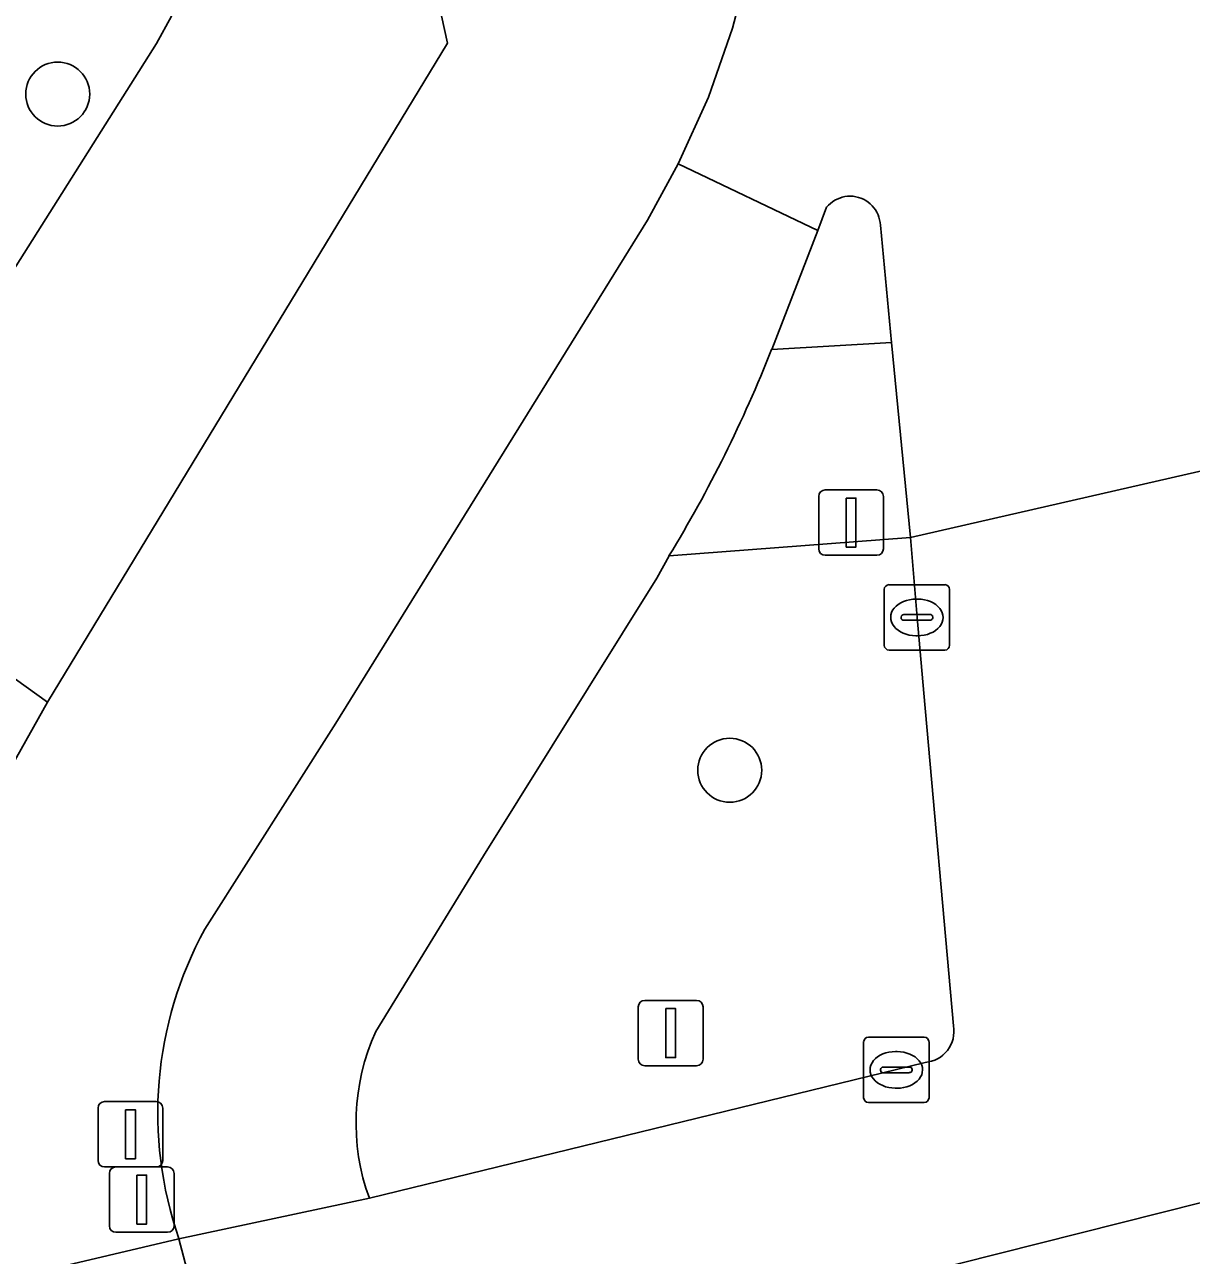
# Model space of a CAD drawing. Extents: x 158031 to 159244, y 380104 to 381214.
# Drawn here: x 158748.37 to 158766.21, y 381041.52 to 381060.34 of the extents above; entities that cross this region are included whole.
import ezdxf

# ---------------------------------------------------------------- set-up
doc = ezdxf.new("R2010")
doc.units = 0
for name, color, linetype in [('IMGEO_Boom', 7, 'Continuous'), ('IMGEO_Drukknoppaal', 7, 'Continuous'), ('IMGEO_Erf', 7, 'Continuous'), ('IMGEO_Fietspad_open', 7, 'Continuous'), ('IMGEO_Groenvoorziening', 7, 'Continuous'), ('IMGEO_Kolk', 7, 'Continuous'), ('IMGEO_Rijbaan_lokaal_open', 7, 'Continuous'), ('IMGEO_Rijbaan_regionaal_gesloten', 7, 'Continuous'), ('IMGEO_Verkeerseiland_groen', 7, 'Continuous'), ('IMGEO_Verkeerseiland_open', 7, 'Continuous'), ('IMGEO_Verkeersregelinstallatiepaal', 7, 'Continuous'), ('IMGEO_Voetpad_open', 7, 'Continuous')]:
    doc.layers.add(name, color=color, linetype=linetype)

msp = doc.modelspace()

# ---------------------------------------------------------------- linework, layer by layer
at = {"layer": 'IMGEO_Boom'}
for centre in [(158748.876, 381059.275), (158759.152, 381048.937)]:
    msp.add_circle(centre, 0.489, dxfattribs=at)
at = {"layer": 'IMGEO_Drukknoppaal'}
for p, q in [((158749.593, 381043.872), (158750.383, 381043.872)), ((158750.383, 381043.872), (158749.593, 381043.872)), ((158749.493, 381042.972), (158749.493, 381043.772)), ((158749.493, 381043.772), (158749.493, 381042.972)), ((158750.483, 381043.772), (158750.483, 381042.972)), ((158750.483, 381042.972), (158750.483, 381043.772)), ((158750.383, 381042.872), (158749.593, 381042.872)), ((158749.593, 381042.872), (158750.383, 381042.872))]:
    msp.add_line(p, q, dxfattribs=at)
msp.add_lwpolyline([(158749.913, 381043.747), (158750.063, 381043.747), (158750.063, 381042.997), (158749.913, 381042.997), (158749.913, 381043.747)], dxfattribs=at)
for centre, start, end in [((158749.593, 381043.772), 90, 180), ((158749.593, 381043.772), 90, 180), ((158750.383, 381043.772), 0, 90), ((158750.383, 381043.772), 360, 90), ((158749.593, 381042.972), 180, 270), ((158749.593, 381042.972), 180, 270), ((158750.383, 381042.972), 270, 0), ((158750.383, 381042.972), 270, 0)]:
    msp.add_arc(centre, 0.1, start, end, dxfattribs=at)
at = {"layer": 'IMGEO_Erf'}
msp.add_lwpolyline([(158745.488, 381052.299), (158750.386, 381060.047), (158750.616, 381060.466), (158750.732, 381061.354), (158747.242, 381075.952)], dxfattribs=at)
at = {"layer": 'IMGEO_Fietspad_open'}
for points in [[(158759.793, 381055.369), (158760.5, 381057.187), (158758.363, 381058.207), (158757.893, 381057.349), (158753.13, 381049.657), (158751.126, 381046.509)], [(158753.741, 381044.943), (158755.386, 381047.626), (158758.035, 381051.874), (158758.223, 381052.213)], [(158750.729, 381041.775), (158753.642, 381042.393)]]:
    msp.add_lwpolyline(points, dxfattribs=at)
for centre, radius, start, end in [((158740.422, 381063.037), 20.833, 328.6983, 338.4042), ((158756.274, 381043.694), 5.868, 151.3277, 199.085), ((158756.797, 381043.547), 3.36, 155.4587, 200.0947)]:
    msp.add_arc(centre, radius, start, end, dxfattribs=at)
at = {"layer": 'IMGEO_Groenvoorziening'}
msp.add_lwpolyline([(158754.834, 381060.053), (158750.895, 381078.011), (158747.769, 381077.264), (158747.242, 381075.952), (158750.732, 381061.354), (158750.616, 381060.466), (158750.386, 381060.047), (158745.488, 381052.299), (158748.721, 381049.977)], close=True, dxfattribs=at)
at = {"layer": 'IMGEO_Kolk'}
for p, q in [((158761.588, 381051.774), (158762.44, 381051.774)), ((158761.513, 381050.848), (158761.513, 381051.7)), ((158762.514, 381051.7), (158762.514, 381050.848)), ((158762.001, 381051.554), (158762.026, 381051.554)), ((158761.772, 381051.268), (158761.772, 381051.28)), ((158762.21, 381051.231), (158761.812, 381051.231)), ((158761.815, 381051.317), (158762.213, 381051.317)), ((158762.256, 381051.28), (158762.256, 381051.268)), ((158762.024, 381050.994), (158761.999, 381050.994)), ((158762.44, 381050.774), (158761.588, 381050.774)), ((158761.273, 381044.856), (158762.125, 381044.856)), ((158761.198, 381043.93), (158761.198, 381044.782)), ((158761.686, 381044.636), (158761.711, 381044.636)), ((158762.199, 381044.782), (158762.199, 381043.93)), ((158761.457, 381044.35), (158761.457, 381044.362)), ((158761.895, 381044.313), (158761.497, 381044.313)), ((158761.5, 381044.399), (158761.898, 381044.399)), ((158761.941, 381044.362), (158761.941, 381044.35)), ((158761.709, 381044.076), (158761.684, 381044.076)), ((158762.125, 381043.856), (158761.273, 381043.856))]:
    msp.add_line(p, q, dxfattribs=at)
for points in [[(158761.588, 381051.774), (158762.44, 381051.774)], [(158761.513, 381050.848), (158761.513, 381051.7)], [(158762.514, 381051.7), (158762.514, 381050.848)], [(158762.44, 381050.774), (158761.588, 381050.774)], [(158761.273, 381044.856), (158762.125, 381044.856)], [(158761.198, 381043.93), (158761.198, 381044.782)], [(158762.199, 381044.782), (158762.199, 381043.93)], [(158762.125, 381043.856), (158761.273, 381043.856)]]:
    msp.add_lwpolyline(points, dxfattribs=at)
for centre, radius, start, end in [((158761.59, 381051.698), 0.0765, 91.552, 178.448), ((158761.59, 381051.698), 0.0765, 91.552, 178.448), ((158762.438, 381051.698), 0.0765, 1.552, 88.448), ((158762.438, 381051.698), 0.0765, 1.552, 88.448), ((158761.812, 381051.277), 0.0403, 85.8775, 175.7526), ((158761.809, 381051.267), 0.0366, 178.938, 274.7102), ((158762.213, 381051.274), 0.043, 264.8664, 352.4533), ((158762.217, 381051.279), 0.0386, 1.7309, 96.639), ((158761.59, 381050.85), 0.0765, 181.552, 268.448), ((158761.59, 381050.85), 0.0765, 181.552, 268.448), ((158762.438, 381050.85), 0.0765, 271.552, 358.448), ((158762.438, 381050.85), 0.0765, 271.552, 358.448), ((158761.275, 381044.78), 0.0765, 91.552, 178.448), ((158761.275, 381044.78), 0.0765, 91.552, 178.448), ((158762.123, 381044.78), 0.0765, 1.552, 88.448), ((158762.123, 381044.78), 0.0765, 1.552, 88.448), ((158761.497, 381044.359), 0.0403, 85.8775, 175.7526), ((158761.494, 381044.349), 0.0366, 178.938, 274.7102), ((158761.898, 381044.356), 0.043, 264.8664, 352.4533), ((158761.902, 381044.361), 0.0386, 1.7309, 96.639), ((158761.275, 381043.932), 0.0765, 181.552, 268.448), ((158761.275, 381043.932), 0.0765, 181.552, 268.448), ((158762.123, 381043.932), 0.0765, 271.552, 358.448), ((158762.123, 381043.932), 0.0765, 271.552, 358.448)]:
    msp.add_arc(centre, radius, start, end, dxfattribs=at)
for centre, major_axis, ratio, start_param, end_param in [((158762, 381051.274), (-0.387, 0.002), 0.722429, 4.712389, 7.853982), ((158762.025, 381051.274), (-0.39, 0.002), 0.717154, 1.570796, 4.712389), ((158761.685, 381044.356), (-0.387, 0.002), 0.722429, 4.712389, 7.853982), ((158761.71, 381044.356), (-0.39, 0.002), 0.717154, 1.570796, 4.712389)]:
    msp.add_ellipse(centre, major_axis=major_axis, ratio=ratio, start_param=start_param, end_param=end_param, dxfattribs=at)
at = {"layer": 'IMGEO_Rijbaan_lokaal_open'}
msp.add_lwpolyline([(158759.437, 381061.223), (158759.194, 381060.283), (158758.825, 381059.226), (158758.363, 381058.207), (158760.5, 381057.187), (158760.633, 381057.545), (158760.66, 381057.575), (158760.69, 381057.603), (158760.723, 381057.629), (158760.758, 381057.651), (158760.794, 381057.67), (158760.833, 381057.686), (158760.872, 381057.699), (158760.913, 381057.707), (158760.954, 381057.713), (158760.996, 381057.714), (158761.037, 381057.712), (158761.078, 381057.706), (158761.118, 381057.696), (158761.158, 381057.683), (158761.196, 381057.667), (158761.232, 381057.647), (158761.267, 381057.624), (158761.299, 381057.597), (158761.329, 381057.569), (158761.356, 381057.537), (158761.38, 381057.503), (158761.401, 381057.468), (158761.419, 381057.43), (158761.433, 381057.391), (158761.444, 381057.351), (158761.451, 381057.31), (158761.455, 381057.269), (158761.627, 381055.476), (158761.917, 381052.495), (158767.772, 381053.834)], dxfattribs=at)
at = {"layer": 'IMGEO_Rijbaan_regionaal_gesloten'}
for points in [[(158767.816, 381053.468), (158767.772, 381053.834), (158761.917, 381052.495), (158762.016, 381051.274), (158762.122, 381050.116), (158762.573, 381045.027)], [(158762.141, 381044.469), (158753.642, 381042.393), (158750.729, 381041.775), (158751.548, 381038.665), (158751.566, 381038.599), (158783.612, 381046.677)], [(158783.612, 381046.677), (158751.566, 381038.599), (158752.389, 381035.474), (158753.294, 381032.04), (158787.927, 381040.114)], [(158751.548, 381038.665), (158750.729, 381041.775), (158747.03, 381040.902), (158739.81, 381039.169), (158731.154, 381037.059), (158723.322, 381035.253)]]:
    msp.add_lwpolyline(points, dxfattribs=at)
msp.add_arc((158762.102, 381044.946), 0.478, 274.7092, 9.7972, dxfattribs=at)
at = {"layer": 'IMGEO_Verkeerseiland_groen'}
for points in [[(158762.122, 381050.116), (158762.016, 381051.274), (158761.917, 381052.495), (158758.223, 381052.213), (158758.035, 381051.874), (158755.386, 381047.626), (158753.741, 381044.943)], [(158762.573, 381045.027), (158762.122, 381050.116)], [(158753.642, 381042.393), (158762.141, 381044.469)]]:
    msp.add_lwpolyline(points, dxfattribs=at)
for centre, radius, start, end in [((158762.102, 381044.946), 0.478, 274.7092, 9.7972), ((158756.797, 381043.547), 3.36, 155.4587, 200.0947)]:
    msp.add_arc(centre, radius, start, end, dxfattribs=at)
at = {"layer": 'IMGEO_Verkeerseiland_open'}
msp.add_lwpolyline([(158760.5, 381057.187), (158759.793, 381055.369), (158761.627, 381055.476), (158761.455, 381057.269), (158761.451, 381057.31), (158761.444, 381057.351), (158761.433, 381057.391), (158761.419, 381057.43), (158761.401, 381057.468), (158761.38, 381057.503), (158761.356, 381057.537), (158761.329, 381057.569), (158761.299, 381057.597), (158761.267, 381057.624), (158761.232, 381057.647), (158761.196, 381057.667), (158761.158, 381057.683), (158761.118, 381057.696), (158761.078, 381057.706), (158761.037, 381057.712), (158760.996, 381057.714), (158760.954, 381057.713), (158760.913, 381057.707), (158760.872, 381057.699), (158760.833, 381057.686), (158760.794, 381057.67), (158760.758, 381057.651), (158760.723, 381057.629), (158760.69, 381057.603), (158760.66, 381057.575), (158760.633, 381057.545)], close=True, dxfattribs=at)
at = {"layer": 'IMGEO_Verkeersregelinstallatiepaal'}
for p, q in [((158760.512, 381052.324), (158760.512, 381053.124)), ((158760.512, 381053.124), (158760.512, 381052.324)), ((158760.612, 381053.224), (158761.402, 381053.224)), ((158761.402, 381053.224), (158760.612, 381053.224)), ((158761.502, 381053.124), (158761.502, 381052.324)), ((158761.502, 381052.324), (158761.502, 381053.124)), ((158761.402, 381052.224), (158760.612, 381052.224)), ((158760.612, 381052.224), (158761.402, 381052.224)), ((158757.854, 381045.418), (158758.644, 381045.418)), ((158758.644, 381045.418), (158757.854, 381045.418)), ((158757.754, 381044.518), (158757.754, 381045.318)), ((158757.754, 381045.318), (158757.754, 381044.518)), ((158758.744, 381045.318), (158758.744, 381044.518)), ((158758.744, 381044.518), (158758.744, 381045.318)), ((158758.644, 381044.418), (158757.854, 381044.418)), ((158757.854, 381044.418), (158758.644, 381044.418)), ((158749.666, 381041.972), (158749.666, 381042.772)), ((158749.666, 381042.772), (158749.666, 381041.972)), ((158749.766, 381042.872), (158750.556, 381042.872)), ((158750.556, 381042.872), (158749.766, 381042.872)), ((158750.656, 381042.772), (158750.656, 381041.972)), ((158750.656, 381041.972), (158750.656, 381042.772)), ((158750.556, 381041.872), (158749.766, 381041.872)), ((158749.766, 381041.872), (158750.556, 381041.872))]:
    msp.add_line(p, q, dxfattribs=at)
for points in [[(158760.932, 381053.099), (158761.082, 381053.099), (158761.082, 381052.349), (158760.932, 381052.349), (158760.932, 381053.099)], [(158758.174, 381045.293), (158758.324, 381045.293), (158758.324, 381044.543), (158758.174, 381044.543), (158758.174, 381045.293)], [(158750.086, 381042.747), (158750.236, 381042.747), (158750.236, 381041.997), (158750.086, 381041.997), (158750.086, 381042.747)]]:
    msp.add_lwpolyline(points, dxfattribs=at)
for centre, start, end in [((158760.612, 381053.124), 90, 180), ((158760.612, 381053.124), 90, 180), ((158761.402, 381053.124), 0, 90), ((158761.402, 381053.124), 360, 90), ((158760.612, 381052.324), 180, 270), ((158760.612, 381052.324), 180, 270), ((158761.402, 381052.324), 270, 0), ((158761.402, 381052.324), 270, 0), ((158757.854, 381045.318), 90, 180), ((158757.854, 381045.318), 90, 180), ((158758.644, 381045.318), 0, 90), ((158758.644, 381045.318), 360, 90), ((158757.854, 381044.518), 180, 270), ((158757.854, 381044.518), 180, 270), ((158758.644, 381044.518), 270, 0), ((158758.644, 381044.518), 270, 0), ((158749.766, 381042.772), 90, 180), ((158749.766, 381042.772), 90, 180), ((158750.556, 381042.772), 0, 90), ((158750.556, 381042.772), 360, 90), ((158749.766, 381041.972), 180, 270), ((158749.766, 381041.972), 180, 270), ((158750.556, 381041.972), 270, 0), ((158750.556, 381041.972), 270, 0)]:
    msp.add_arc(centre, 0.1, start, end, dxfattribs=at)
at = {"layer": 'IMGEO_Voetpad_open'}
for points in [[(158751.126, 381046.509), (158753.13, 381049.657), (158757.893, 381057.349), (158758.363, 381058.207), (158758.825, 381059.226), (158759.194, 381060.283), (158759.437, 381061.223), (158759.62, 381062.499), (158759.689, 381063.787), (158759.643, 381065.075), (158759.487, 381066.32), (158759.172, 381068.325), (158756.951, 381082.748)], [(158747.056, 381076.728), (158747.242, 381075.952), (158747.769, 381077.264), (158750.895, 381078.011), (158754.834, 381060.053), (158748.721, 381049.977), (158747.697, 381048.161), (158747.56, 381047.855), (158746.793, 381045.419)], [(158758.223, 381052.213), (158761.917, 381052.495), (158761.627, 381055.476), (158759.793, 381055.369)], [(158747.03, 381040.902), (158750.729, 381041.775)]]:
    msp.add_lwpolyline(points, dxfattribs=at)
msp.add_lwpolyline([(158744.011, 381050.846), (158747.697, 381048.161), (158748.721, 381049.977), (158745.488, 381052.299)], close=True, dxfattribs=at)
for centre, radius, start, end in [((158740.422, 381063.037), 20.833, 328.6983, 338.4042), ((158756.274, 381043.694), 5.868, 151.3277, 199.085)]:
    msp.add_arc(centre, radius, start, end, dxfattribs=at)

doc.saveas('drawing.dxf')
